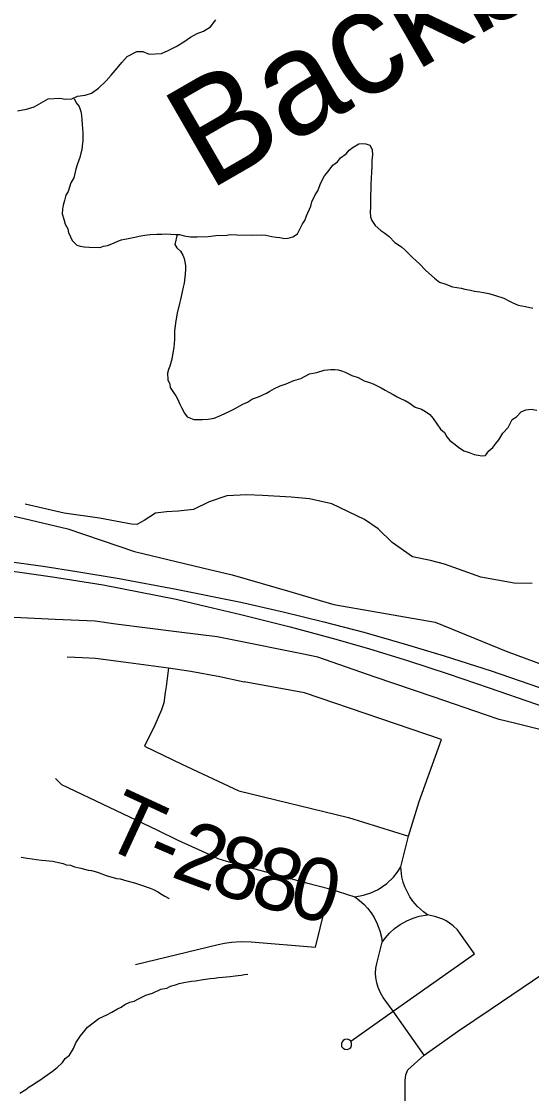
# Model space of a CAD drawing. Extents: x 0 to 34, y 0 to 22.
# Drawn here: x 6.245 to 6.71, y 17.237 to 18.215 of the extents above; entities that cross this region are included whole.
import ezdxf

# ---------------------------------------------------------------- set-up
doc = ezdxf.new("R2010")
doc.units = 0
for name, color, linetype in [('GM_X_Corporation', 7, 'Continuous'), ('GM_X_County_Road', 7, 'Continuous'), ('GM_X_Minor_River', 7, 'Continuous'), ('GM_X_Minor_River_Text', 7, 'Continuous'), ('GM_X_State_Route', 7, 'Continuous'), ('GM_X_Township_Road', 7, 'Continuous'), ('GM_X_Township_Road_Text', 7, 'Continuous')]:
    doc.layers.add(name, color=color, linetype=linetype)

msp = doc.modelspace()

# ---------------------------------------------------------------- linework, layer by layer
at = {"layer": 'GM_X_Corporation'}
for points in [[(6.15451, 17.78222), (6.24725, 17.76138), (6.2871, 17.75216), (6.34786, 17.73122), (6.40985, 17.71649), (6.43689, 17.71001), (6.48949, 17.69468), (6.51727, 17.68659), (6.52976, 17.68295), (6.6222, 17.66679), (6.6869, 17.64027), (6.73061, 17.62413)], [(6.74424, 17.56232), (6.69461, 17.57456), (6.68053, 17.57804), (6.66826, 17.58215), (6.62032, 17.59854), (6.56759, 17.61671), (6.51512, 17.63498), (6.50064, 17.63789), (6.43714, 17.65067), (6.42335, 17.65344), (6.38875, 17.65785), (6.33075, 17.66494), (6.31203, 17.66762), (6.27565, 17.66936), (6.2187, 17.6721)]]:
    msp.add_lwpolyline(points, dxfattribs=at)
at = {"layer": 'GM_X_County_Road'}
msp.add_lwpolyline([(6.59288, 17.13891), (6.59481, 17.23018), (6.59482, 17.24848), (6.59551, 17.25377), (6.59728, 17.25826), (6.61233, 17.27149), (6.64274, 17.2933), (6.67322, 17.31386), (6.76838, 17.37833), (6.86159, 17.4425), (6.87197, 17.44909)], dxfattribs=at)
at = {"layer": 'GM_X_Minor_River'}
for points in [[(6.24111, 18.13359), (6.24949, 18.13498), (6.25636, 18.13716), (6.26288, 18.14086), (6.26901, 18.14457), (6.27966, 18.14517), (6.28497, 18.14433), (6.29067, 18.14463), (6.29602, 18.14683), (6.30288, 18.14786), (6.30861, 18.14968), (6.31513, 18.15414), (6.32206, 18.16087), (6.3267, 18.16612), (6.33211, 18.17249), (6.33636, 18.17774), (6.34137, 18.18298), (6.35018, 18.18779), (6.3555, 18.18771), (6.36117, 18.18535), (6.37258, 18.18594), (6.37869, 18.18851), (6.38597, 18.1922), (6.39287, 18.19665), (6.39901, 18.20074), (6.40514, 18.20407), (6.41087, 18.20626), (6.41738, 18.21034), (6.42203, 18.21672)], [(6.29293, 18.14473), (6.29477, 18.1409), (6.29737, 18.13743), (6.29881, 18.13284), (6.29951, 18.1294), (6.29983, 18.12559), (6.30014, 18.12103), (6.30077, 18.11379), (6.30065, 18.10656), (6.30018, 18.10125), (6.29974, 18.09783), (6.29893, 18.0948), (6.29811, 18.09101), (6.29691, 18.08761), (6.29571, 18.08421), (6.29451, 18.08043), (6.29247, 18.07248), (6.28973, 18.06796), (6.28732, 18.06002), (6.28536, 18.05663), (6.28414, 18.05171), (6.28293, 18.04754), (6.2821, 18.04375), (6.28203, 18.03957), (6.28347, 18.0346), (6.28453, 18.03002), (6.28712, 18.02579), (6.28783, 18.02235), (6.28966, 18.01852), (6.29112, 18.01507), (6.29523, 18.01081), (6.29826, 18.01), (6.30206, 18.00955), (6.30661, 18.00909), (6.31649, 18.00892), (6.31955, 18.01), (6.32337, 18.0107), (6.32719, 18.01215), (6.33217, 18.01435), (6.33562, 18.01581), (6.33905, 18.01651), (6.34668, 18.0179), (6.35355, 18.0193), (6.35736, 18.01999), (6.36231, 18.02066), (6.3684, 18.02094), (6.37296, 18.02086), (6.37639, 18.02118), (6.3855, 18.02064), (6.38892, 18.02058), (6.39308, 18.01936), (6.39915, 18.01849), (6.40523, 18.01839), (6.41513, 18.01897), (6.42198, 18.01961), (6.43226, 18.02019), (6.4353, 18.02052), (6.44139, 18.02041), (6.45469, 18.02018), (6.46419, 18.02039), (6.46761, 18.01995), (6.47329, 18.01871), (6.47709, 18.01827), (6.4805, 18.01782), (6.48467, 18.01699), (6.4881, 18.01731), (6.4923, 18.01838), (6.49653, 18.02135), (6.50124, 18.03039), (6.50319, 18.0334), (6.50478, 18.03756), (6.50874, 18.04661), (6.50956, 18.0504), (6.51271, 18.05681), (6.51506, 18.06058), (6.51744, 18.06624), (6.51903, 18.0704), (6.52137, 18.07416), (6.52448, 18.07829), (6.52876, 18.08392), (6.53299, 18.08689), (6.53571, 18.09064), (6.5411, 18.09435), (6.54382, 18.09772), (6.54728, 18.10032), (6.55266, 18.10327), (6.55608, 18.10359), (6.55912, 18.10354), (6.56252, 18.10234), (6.56473, 18.09812), (6.56503, 18.09317), (6.56458, 18.08861), (6.56446, 18.08177), (6.56402, 18.07835), (6.5639, 18.07113), (6.56345, 18.06695), (6.56319, 18.05136), (6.56309, 18.04566), (6.56301, 18.0411), (6.56332, 18.03691), (6.56441, 18.03347)], [(6.56441, 18.03347), (6.56737, 18.02885), (6.57261, 18.02419), (6.57637, 18.02184), (6.58012, 18.01874), (6.58535, 18.01332), (6.59137, 18.00941), (6.59512, 18.00592), (6.59848, 18.00282), (6.60147, 17.99972), (6.60484, 17.99662), (6.60784, 17.99391), (6.61344, 17.9881), (6.61644, 17.98539), (6.62168, 17.98073), (6.62619, 17.97723), (6.6311, 17.97562), (6.6379, 17.97284), (6.64586, 17.97156), (6.64927, 17.97074), (6.65458, 17.96989), (6.65798, 17.96907), (6.66291, 17.96822), (6.66633, 17.96778), (6.67125, 17.96693), (6.6773, 17.96492), (6.68487, 17.96251), (6.68939, 17.96014), (6.6924, 17.95857), (6.69807, 17.95619), (6.70451, 17.95493), (6.71132, 17.95329)], [(6.38685, 18.02061), (6.38459, 18.01152), (6.38644, 18.00845), (6.38981, 18.00535), (6.39203, 18.00189), (6.39312, 17.99882), (6.39453, 17.99233), (6.39447, 17.98891), (6.39402, 17.98436), (6.39312, 17.97638), (6.3923, 17.97259), (6.39147, 17.96843), (6.38982, 17.96123), (6.38901, 17.95782), (6.38695, 17.94873), (6.3857, 17.9419), (6.3844, 17.9328), (6.38427, 17.92481), (6.38377, 17.9176), (6.38292, 17.91267), (6.38207, 17.90698), (6.38006, 17.90055), (6.37887, 17.89753), (6.37805, 17.89412), (6.37833, 17.88803), (6.38016, 17.88419), (6.38049, 17.88114), (6.38345, 17.87653), (6.38568, 17.87344), (6.38753, 17.86999), (6.38936, 17.86577), (6.39083, 17.86271), (6.3934, 17.85772), (6.39601, 17.85425), (6.40205, 17.85186), (6.41003, 17.85172), (6.41498, 17.85201), (6.42069, 17.85305), (6.42644, 17.85561), (6.43487, 17.85927), (6.43909, 17.86148), (6.44676, 17.86591), (6.45098, 17.86773), (6.45559, 17.87069), (6.46094, 17.8725), (6.46822, 17.8758), (6.47129, 17.87764), (6.47552, 17.88023), (6.48088, 17.88242), (6.48623, 17.88423), (6.49313, 17.88753), (6.49962, 17.88932), (6.50768, 17.89336), (6.51416, 17.89477), (6.52104, 17.89693), (6.52714, 17.89758), (6.53056, 17.89752), (6.53359, 17.89709), (6.53662, 17.89627), (6.54002, 17.89507), (6.54605, 17.89192), (6.5521, 17.89029), (6.55737, 17.88716), (6.56229, 17.88555), (6.56569, 17.88435), (6.56871, 17.88278), (6.57286, 17.8808), (6.57662, 17.87845), (6.58001, 17.87687), (6.58377, 17.87452), (6.58754, 17.87256), (6.59131, 17.87059), (6.59471, 17.86901), (6.59848, 17.86704), (6.60411, 17.86314), (6.60978, 17.86114), (6.61355, 17.85917), (6.6173, 17.85644), (6.62028, 17.85258), (6.62363, 17.84796), (6.62696, 17.84296), (6.63071, 17.83985), (6.63293, 17.83601), (6.63553, 17.83254), (6.63929, 17.82981), (6.64342, 17.8267), (6.6483, 17.82319), (6.65322, 17.82158), (6.65775, 17.81998), (6.66154, 17.81915), (6.66495, 17.81871), (6.668, 17.81904), (6.67111, 17.82317), (6.67496, 17.82614), (6.67769, 17.8299), (6.68041, 17.83327), (6.68393, 17.83929), (6.68896, 17.84453), (6.6925, 17.85169), (6.69635, 17.85429), (6.7006, 17.85878)], [(6.7006, 17.85878), (6.70482, 17.86061), (6.70977, 17.86128), (6.71508, 17.86043)], [(6.24438, 17.45228), (6.25007, 17.45142), (6.25463, 17.45096), (6.25841, 17.45013), (6.26297, 17.44967), (6.26714, 17.44921), (6.27322, 17.44873), (6.28269, 17.44666), (6.28571, 17.44546), (6.2895, 17.44502), (6.29328, 17.44343), (6.29896, 17.44219), (6.30577, 17.44054), (6.30881, 17.44011), (6.3141, 17.4385), (6.32204, 17.4357), (6.3315, 17.43287), (6.33491, 17.43243), (6.34097, 17.4308), (6.34778, 17.42878), (6.3542, 17.42676), (6.36214, 17.42396), (6.36516, 17.42277), (6.36931, 17.42079), (6.37269, 17.41845), (6.37571, 17.41688), (6.37947, 17.41453)], [(6.24342, 17.23706), (6.2488, 17.24039), (6.25188, 17.24262), (6.25534, 17.24484), (6.25842, 17.24707), (6.26149, 17.24891), (6.26572, 17.25188), (6.2688, 17.25411), (6.27303, 17.25707), (6.27727, 17.26042), (6.28229, 17.2649), (6.28463, 17.26866), (6.28848, 17.27163), (6.29239, 17.27765), (6.29438, 17.28294), (6.29867, 17.28932), (6.30138, 17.2927), (6.30488, 17.2972), (6.31528, 17.305), (6.32256, 17.3083), (6.32716, 17.31088), (6.33254, 17.31382), (6.3356, 17.31529), (6.33907, 17.31789), (6.34366, 17.32009), (6.34748, 17.32079), (6.3517, 17.32299), (6.35822, 17.3263), (6.36433, 17.3281), (6.37199, 17.33176), (6.37733, 17.33281), (6.38079, 17.33465), (6.38537, 17.33571), (6.38881, 17.33717), (6.39301, 17.33786), (6.39987, 17.33926), (6.40368, 17.33957), (6.41054, 17.34059), (6.41702, 17.34162), (6.42083, 17.34193), (6.42464, 17.34262), (6.42845, 17.34294), (6.4353, 17.34357), (6.43987, 17.34388), (6.4452, 17.34454), (6.44826, 17.34525), (6.4513, 17.34557)]]:
    msp.add_lwpolyline(points, dxfattribs=at)
at = {"layer": 'GM_X_State_Route'}
for points in [[(5.7712, 17.72873), (5.77419, 17.72896), (5.80508, 17.73064), (5.82863, 17.73176), (5.84876, 17.73268), (5.89585, 17.73384), (5.94155, 17.73401), (6.00198, 17.73283), (6.05642, 17.73053), (6.10083, 17.72756), (6.14579, 17.72375), (6.20595, 17.71747), (6.2411, 17.71287), (6.27295, 17.70822), (6.3192, 17.70076), (6.38581, 17.68775), (6.4139, 17.6812)], [(6.23554, 17.72188), (6.26469, 17.71779), (6.29519, 17.71308), (6.33393, 17.70669), (6.38591, 17.6971), (6.44478, 17.68499), (6.48346, 17.67636), (6.52052, 17.66722), (6.55708, 17.65758), (6.59402, 17.64704), (6.6303, 17.6361), (6.6733, 17.62248), (6.71658, 17.60757), (6.75947, 17.59254), (6.80281, 17.57735), (6.84553, 17.56249), (6.88181, 17.54982), (6.92475, 17.53479), (6.94729, 17.52705), (6.96176, 17.52184), (6.9827, 17.51502)], [(6.4139, 17.6812), (6.4449, 17.67396), (6.48992, 17.66264), (6.52816, 17.65226), (6.56129, 17.64273), (6.59802, 17.63152), (6.63418, 17.61969), (6.67146, 17.60691), (6.71386, 17.59216), (6.75667, 17.57707), (6.80063, 17.56182), (6.84318, 17.5469), (6.87951, 17.53423), (6.9293, 17.51696), (6.95443, 17.50832), (6.97227, 17.50244)]]:
    msp.add_lwpolyline(points, dxfattribs=at)
at = {"layer": 'GM_X_Township_Road'}
for points in [[(6.71059, 17.70198), (6.69432, 17.70238), (6.67905, 17.70515), (6.66398, 17.70793), (6.64771, 17.71368), (6.63065, 17.71983), (6.61796, 17.72301), (6.6017, 17.72637), (6.58285, 17.73966), (6.57015, 17.75216), (6.55786, 17.76049), (6.52791, 17.77477), (6.50748, 17.77954), (6.49081, 17.78092), (6.46463, 17.78231), (6.45035, 17.78291), (6.4321, 17.78211), (6.41604, 17.77676), (6.40175, 17.76981), (6.38787, 17.76803), (6.37716, 17.76763), (6.36704, 17.76645), (6.35673, 17.7597), (6.34998, 17.75593), (6.34522, 17.75633), (6.31586, 17.76188), (6.28373, 17.76645), (6.24823, 17.77457)], [(6.28662, 17.63509), (6.30032, 17.63448), (6.3124, 17.63386), (6.33798, 17.6306), (6.37891, 17.62507), (6.39938, 17.622), (6.42577, 17.61709), (6.44808, 17.61238)], [(6.37891, 17.62507), (6.37686, 17.60808), (6.37604, 17.60276), (6.37462, 17.59334), (6.37256, 17.5868), (6.36643, 17.57268), (6.3571, 17.5536), (6.39119, 17.53707), (6.44317, 17.51292), (6.5431, 17.48864), (6.59787, 17.47153)], [(6.60775, 17.50317), (6.62804, 17.55988), (6.50301, 17.60229), (6.44808, 17.61238)], [(6.27574, 17.5242), (6.28142, 17.51878), (6.3682, 17.47715)], [(6.54905, 17.41619), (6.55671, 17.41756), (6.56345, 17.41973), (6.57024, 17.42297), (6.57819, 17.42843), (6.58414, 17.43414), (6.58746, 17.43823), (6.59094, 17.44359), (6.59787, 17.47153), (6.60775, 17.50317)], [(6.3682, 17.47715), (6.38752, 17.46771), (6.41909, 17.45354), (6.42403, 17.45118), (6.43197, 17.4486), (6.50476, 17.42905), (6.52602, 17.42347), (6.54905, 17.41619), (6.55297, 17.41323), (6.55738, 17.40922), (6.56064, 17.40564), (6.56372, 17.40161), (6.56643, 17.39736), (6.56941, 17.39143), (6.5717, 17.38518), (6.57316, 17.37928), (6.57385, 17.37473)], [(6.58384, 17.31165), (6.658, 17.36425), (6.64474, 17.38297), (6.64248, 17.38587), (6.63859, 17.38975), (6.63542, 17.39221), (6.63232, 17.39414), (6.62931, 17.39565), (6.62295, 17.39785), (6.61533, 17.39974), (6.61144, 17.40253), (6.606, 17.40744), (6.60197, 17.41212), (6.59925, 17.41604), (6.59684, 17.42026), (6.59465, 17.42511), (6.59314, 17.42949), (6.59196, 17.43428), (6.59094, 17.44359)], [(6.3488, 17.35431), (6.42421, 17.37261), (6.43004, 17.37383), (6.43631, 17.37473), (6.44517, 17.37527), (6.45437, 17.37496), (6.51298, 17.3701), (6.52602, 17.42347)], [(6.57016, 17.33346), (6.56891, 17.33756), (6.5681, 17.34242), (6.56791, 17.34638), (6.56822, 17.35099), (6.56902, 17.35532), (6.57385, 17.37473), (6.57687, 17.37879), (6.58071, 17.38305), (6.5852, 17.38712), (6.59034, 17.39093), (6.59633, 17.39423), (6.60212, 17.39667), (6.60767, 17.39836), (6.61533, 17.39974)], [(6.61233, 17.27149), (6.58384, 17.31165), (6.5749, 17.32427), (6.57232, 17.32846), (6.57042, 17.33264), (6.57016, 17.33346)], [(6.54521, 17.28428), (6.54386, 17.28554), (6.54188, 17.28623), (6.53976, 17.28598), (6.53832, 17.28515), (6.53727, 17.28389), (6.53667, 17.28214), (6.53687, 17.27963), (6.53815, 17.27804), (6.53981, 17.27705), (6.54186, 17.27681), (6.5435, 17.2773), (6.54518, 17.27873), (6.54593, 17.28029), (6.546, 17.28249), (6.54523, 17.28426), (6.58384, 17.31165)]]:
    msp.add_lwpolyline(points, dxfattribs=at)

# ---------------------------------------------------------------- texts
at = {"layer": 'GM_X_Minor_River_Text'}
msp.add_text('Backbone', height=0.094699, rotation=30.00141, dxfattribs=at).set_placement((6.4155, 18.06024))
at = {"layer": 'GM_X_Township_Road_Text'}
for s, rotation, p in [('T', 335.18505, (6.31535, 17.46388)), ('2', 339.67233, (6.37983, 17.43492)), ('-', 336.61603, (6.35534, 17.44541)), ('8', 342.05757, (6.41508, 17.42191)), ('8', 344.89957, (6.45133, 17.41026)), ('0', 345.83896, (6.4861, 17.40088))]:
    msp.add_text(s, height=0.05682, rotation=rotation, dxfattribs=at).set_placement(p)

doc.saveas('drawing.dxf')
